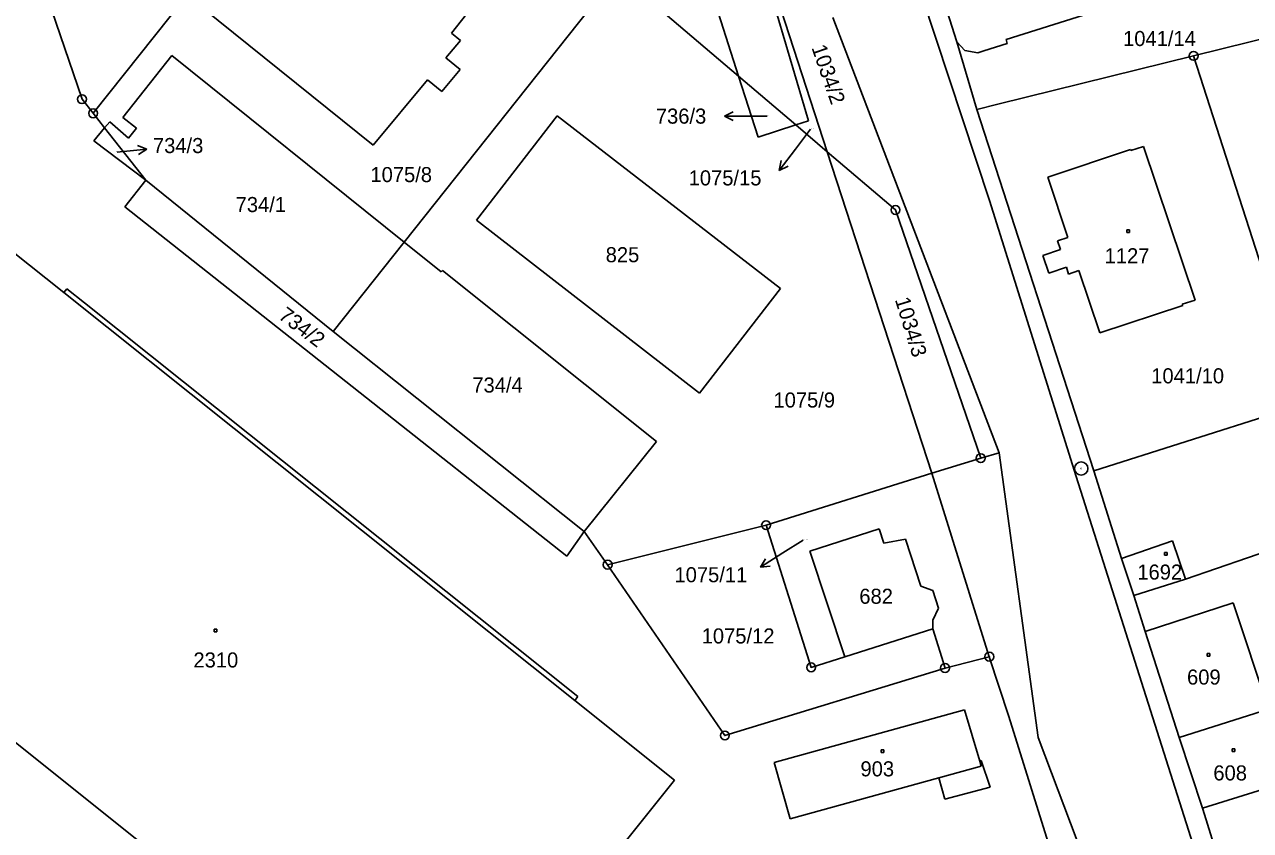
# Model space of a CAD drawing. Extents: x -795483 to -789093, y -1112258 to -1108741.
# Drawn here: x -792326 to -792187.7, y -1109537.4 to -1109446.4 of the extents above; entities that cross this region are included whole.
import ezdxf

# ---------------------------------------------------------------- set-up
doc = ezdxf.new("R2010")
doc.units = 0
for name, color, linetype in [('Komunikace', 7, 'Continuous'), ('Vrstva 1', 7, 'Continuous'), ('Vrstva 14', 7, 'Continuous'), ('Vrstva 15', 7, 'Continuous'), ('Vrstva 16', 7, 'Continuous'), ('Vrstva 2', 7, 'Continuous'), ('Vrstva 25', 7, 'Continuous'), ('Vrstva 28', 7, 'Continuous')]:
    doc.layers.add(name, color=color, linetype=linetype)

msp = doc.modelspace()

# ---------------------------------------------------------------- linework, layer by layer
at = {"layer": 'Komunikace'}
for p, q in [((-792242.21, -1109456.78), (-792244.03, -1109456.78)), ((-792237.33, -1109458.25), (-792239.03, -1109460.51)), ((-792315.56, -1109460.84), (-792315.2, -1109460.8)), ((-792238.16, -1109504.63), (-792240.44, -1109506.08))]:
    msp.add_line(p, q, dxfattribs=at)
at = {"layer": 'Vrstva 1'}
for p, q in [((-792286.75, -1109416.81), (-792318.27, -1109456.46)), ((-792277.84, -1109447.42), (-792267.06, -1109433.78)), ((-792243.95, -1109435.69), (-792237.53, -1109457.31)), ((-792243.68, -1109435.47), (-792235.42, -1109460.82)), ((-792249.33, -1109440.1), (-792245.44, -1109452.28)), ((-792225.67, -1109440.37), (-792217.13, -1109466.3)), ((-792223.72, -1109439.13), (-792220.81, -1109448.38)), ((-792319.52, -1109454.87), (-792324.22, -1109441.09)), ((-792259.07, -1109440.66), (-792283.18, -1109471)), ((-792245.44, -1109452.28), (-792259.07, -1109440.66)), ((-792286.66, -1109460.05), (-792305.89, -1109444.59)), ((-792234.81, -1109445.64), (-792216.04, -1109494.77)), ((-792206.5, -1109445.38), (-792215.24, -1109448.15)), ((-792194.09, -1109449.98), (-792183.09, -1109447.26)), ((-792276.83, -1109448.23), (-792278.46, -1109450.19)), ((-792277.84, -1109447.42), (-792276.83, -1109448.23)), ((-792220.81, -1109448.38), (-792219.9, -1109449.36)), ((-792220.81, -1109448.38), (-792218.56, -1109456.03)), ((-792215.11, -1109448.58), (-792217.76, -1109449.42)), ((-792215.24, -1109448.15), (-792215.11, -1109448.58)), ((-792314.92, -1109456.94), (-792309.4, -1109449.94)), ((-792309.4, -1109449.94), (-792283.18, -1109471)), ((-792219.9, -1109449.36), (-792218.42, -1109449.63)), ((-792217.76, -1109449.42), (-792218.42, -1109449.63)), ((-792194.09, -1109449.98), (-792216.18, -1109455.44)), ((-792194.09, -1109449.98), (-792181.48, -1109489.21)), ((-792276.86, -1109451.51), (-792278.92, -1109454)), ((-792278.46, -1109450.19), (-792276.86, -1109451.51)), ((-792286.66, -1109460.05), (-792280.52, -1109452.67)), ((-792278.92, -1109454), (-792280.52, -1109452.67)), ((-792238.98, -1109457.78), (-792245.44, -1109452.28)), ((-792243.24, -1109459.17), (-792245.44, -1109452.28)), ((-792318.27, -1109456.46), (-792319.52, -1109454.87)), ((-792216.18, -1109455.44), (-792218.56, -1109456.03)), ((-792318.27, -1109456.46), (-792316.97, -1109458.11)), ((-792313.38, -1109458.14), (-792314.92, -1109456.94)), ((-792275.02, -1109468.52), (-792265.9, -1109456.76)), ((-792265.9, -1109456.76), (-792240.71, -1109476.24)), ((-792218.56, -1109456.03), (-792205.34, -1109496.82)), ((-792318.18, -1109459.57), (-792316.97, -1109458.11)), ((-792316.4, -1109457.43), (-792316.97, -1109458.11)), ((-792316.97, -1109458.11), (-792312.32, -1109464.02)), ((-792316.4, -1109457.43), (-792314.26, -1109459.26)), ((-792314.26, -1109459.26), (-792313.38, -1109458.14)), ((-792243.24, -1109459.17), (-792238.98, -1109457.78)), ((-792237.53, -1109457.31), (-792238.98, -1109457.78)), ((-792235.42, -1109460.82), (-792238.98, -1109457.78)), ((-792312.32, -1109464.02), (-792318.18, -1109459.57)), ((-792227.73, -1109467.37), (-792235.42, -1109460.82)), ((-792223.61, -1109497.07), (-792235.42, -1109460.82)), ((-792210.55, -1109463.67), (-792201.21, -1109460.53)), ((-792201.21, -1109460.53), (-792201.16, -1109460.67)), ((-792201.16, -1109460.67), (-792199.75, -1109460.2)), ((-792199.75, -1109460.2), (-792193.91, -1109477.54)), ((-792208.28, -1109470.47), (-792210.55, -1109463.67)), ((-792314.7, -1109467), (-792312.32, -1109464.02)), ((-792312.32, -1109464.02), (-792291.18, -1109481.07)), ((-792217.13, -1109466.3), (-792207.35, -1109497.45)), ((-792264.82, -1109506.43), (-792314.7, -1109467)), ((-792218.11, -1109495.38), (-792227.73, -1109467.37)), ((-792249.86, -1109488.05), (-792275.02, -1109468.52)), ((-792209.44, -1109470.85), (-792208.28, -1109470.47)), ((-792209.1, -1109471.85), (-792209.44, -1109470.85)), ((-792321.58, -1109476.7), (-792327.49, -1109471.98)), ((-792283.18, -1109471), (-792291.18, -1109481.07)), ((-792278.99, -1109474.36), (-792283.18, -1109471)), ((-792211.1, -1109472.52), (-792209.1, -1109471.85)), ((-792210.43, -1109474.51), (-792211.1, -1109472.52)), ((-792278.99, -1109474.36), (-792278.86, -1109474.2)), ((-792278.86, -1109474.2), (-792254.68, -1109493.51)), ((-792208.44, -1109473.84), (-792210.43, -1109474.51)), ((-792208.19, -1109474.6), (-792208.44, -1109473.84)), ((-792207.03, -1109474.22), (-792208.19, -1109474.6)), ((-792204.68, -1109481.25), (-792207.03, -1109474.22)), ((-792321.23, -1109476.26), (-792321.58, -1109476.7)), ((-792319.23, -1109477.86), (-792321.23, -1109476.26)), ((-792240.71, -1109476.24), (-792249.86, -1109488.05)), ((-792193.91, -1109477.54), (-792195.37, -1109478.02)), ((-792263.58, -1109522.3), (-792319.23, -1109477.86)), ((-792195.32, -1109478.16), (-792204.68, -1109481.25)), ((-792195.37, -1109478.02), (-792195.32, -1109478.16)), ((-792291.18, -1109481.07), (-792262.87, -1109503.68)), ((-792181.48, -1109489.21), (-792205.34, -1109496.82)), ((-792254.68, -1109493.51), (-792262.87, -1109503.68)), ((-792223.61, -1109497.07), (-792218.11, -1109495.38)), ((-792216.04, -1109494.77), (-792218.11, -1109495.38)), ((-792216.04, -1109494.77), (-792211.63, -1109526.92)), ((-792242.33, -1109502.95), (-792223.61, -1109497.07)), ((-792223.61, -1109497.07), (-792217.14, -1109517.79)), ((-792205.34, -1109496.82), (-792202.22, -1109506.7)), ((-792207.35, -1109497.45), (-792201.74, -1109515.1)), ((-792264.82, -1109506.43), (-792262.87, -1109503.68)), ((-792260.21, -1109507.41), (-792262.87, -1109503.68)), ((-792260.21, -1109507.41), (-792242.33, -1109502.95)), ((-792242.33, -1109502.95), (-792237.24, -1109519)), ((-792237.41, -1109505.9), (-792229.56, -1109503.37)), ((-792229.56, -1109503.37), (-792229.04, -1109504.98)), ((-792178.3, -1109503.26), (-792195, -1109509.05)), ((-792355.19, -1109504.95), (-792279.6, -1109565.4)), ((-792229.04, -1109504.98), (-792226.61, -1109504.52)), ((-792226.61, -1109504.52), (-792224.86, -1109509.85)), ((-792202.22, -1109506.7), (-792196.47, -1109504.73)), ((-792196.47, -1109504.73), (-792195, -1109509.05)), ((-792233.43, -1109517.79), (-792237.41, -1109505.9)), ((-792202.22, -1109506.7), (-792200.82, -1109510.9)), ((-792260.21, -1109507.41), (-792246.98, -1109526.69)), ((-792195, -1109509.05), (-792200.82, -1109510.9)), ((-792224.86, -1109509.85), (-792223.5, -1109510.33)), ((-792223.5, -1109510.33), (-792222.86, -1109512.32)), ((-792200.82, -1109510.9), (-792199.56, -1109514.95)), ((-792222.86, -1109512.32), (-792223.53, -1109513.66)), ((-792223.53, -1109513.66), (-792223.5, -1109514.64)), ((-792223.5, -1109514.64), (-792233.43, -1109517.79)), ((-792222.14, -1109519.07), (-792223.5, -1109514.64)), ((-792201.74, -1109515.1), (-792190.39, -1109550.74)), ((-792199.56, -1109514.95), (-792195.72, -1109526.9)), ((-792237.24, -1109519), (-792233.43, -1109517.79)), ((-792222.14, -1109519.07), (-792217.14, -1109517.79)), ((-792217.14, -1109517.79), (-792214.92, -1109524.55)), ((-792246.98, -1109526.69), (-792222.14, -1109519.07)), ((-792263.92, -1109522.73), (-792263.58, -1109522.3)), ((-792252.67, -1109531.71), (-792263.92, -1109522.73)), ((-792241.42, -1109529.73), (-792219.94, -1109523.79)), ((-792219.94, -1109523.79), (-792218.22, -1109529.57)), ((-792214.92, -1109524.55), (-792209.71, -1109541.3)), ((-792185.62, -1109523.73), (-792195.72, -1109526.9)), ((-792211.63, -1109526.92), (-792206.15, -1109541.38)), ((-792195.72, -1109526.9), (-792193.09, -1109534.9)), ((-792239.61, -1109536.1), (-792241.42, -1109529.73)), ((-792218.22, -1109529.57), (-792218.05, -1109529.51)), ((-792218.05, -1109529.51), (-792217.04, -1109532.53)), ((-792279.6, -1109565.4), (-792252.67, -1109531.71)), ((-792222.84, -1109531.45), (-792239.61, -1109536.1)), ((-792222.17, -1109533.89), (-792222.84, -1109531.45)), ((-792217.04, -1109532.53), (-792222.17, -1109533.89)), ((-792183.84, -1109532), (-792193.09, -1109534.9)), ((-792193.09, -1109534.9), (-792192.87, -1109535.59)), ((-792192.87, -1109535.59), (-792190.54, -1109542.98))]:
    msp.add_line(p, q, dxfattribs=at)
at = {"layer": 'Vrstva 16'}
for p, q in [((-792247.03, -1109456.78), (-792246.03, -1109456.28)), ((-792244.03, -1109456.78), (-792247.03, -1109456.78)), ((-792247.03, -1109456.78), (-792246.03, -1109457.28)), ((-792315.2, -1109460.8), (-792312.21, -1109460.51)), ((-792312.21, -1109460.51), (-792313.26, -1109460.11)), ((-792312.21, -1109460.51), (-792313.16, -1109461.1)), ((-792239.03, -1109460.51), (-792240.84, -1109462.9)), ((-792240.84, -1109462.9), (-792240.63, -1109461.8)), ((-792240.84, -1109462.9), (-792239.83, -1109462.41)), ((-792240.44, -1109506.08), (-792242.97, -1109507.69)), ((-792242.97, -1109507.69), (-792242.4, -1109506.73)), ((-792242.97, -1109507.69), (-792241.86, -1109507.57))]:
    msp.add_line(p, q, dxfattribs=at)
at = {"layer": 'Vrstva 2'}
for p, q in [((-792321.58, -1109476.7), (-792263.92, -1109522.73)), ((-792189.64, -1109511.71), (-792199.56, -1109514.95)), ((-792185.62, -1109523.73), (-792189.64, -1109511.71)), ((-792222.84, -1109531.45), (-792218.05, -1109530.13)), ((-792218.05, -1109530.13), (-792218.22, -1109529.57))]:
    msp.add_line(p, q, dxfattribs=at)
at = {"layer": 'Vrstva 25'}
for p, q in [((-792201.64, -1109469.63), (-792201.34, -1109469.63)), ((-792201.64, -1109469.93), (-792201.64, -1109469.63)), ((-792201.34, -1109469.93), (-792201.64, -1109469.93)), ((-792201.34, -1109469.63), (-792201.34, -1109469.93)), ((-792197.36, -1109506.05), (-792197.06, -1109506.05)), ((-792197.36, -1109506.35), (-792197.36, -1109506.05)), ((-792197.06, -1109506.35), (-792197.36, -1109506.35)), ((-792197.06, -1109506.05), (-792197.06, -1109506.35)), ((-792304.62, -1109514.67), (-792304.32, -1109514.67)), ((-792304.62, -1109514.97), (-792304.62, -1109514.67)), ((-792304.32, -1109514.97), (-792304.62, -1109514.97)), ((-792304.32, -1109514.67), (-792304.32, -1109514.97)), ((-792192.55, -1109517.45), (-792192.25, -1109517.45)), ((-792192.55, -1109517.75), (-792192.55, -1109517.45)), ((-792192.25, -1109517.75), (-792192.55, -1109517.75)), ((-792192.25, -1109517.45), (-792192.25, -1109517.75)), ((-792229.36, -1109528.31), (-792229.06, -1109528.31)), ((-792229.36, -1109528.61), (-792229.36, -1109528.31)), ((-792229.06, -1109528.61), (-792229.36, -1109528.61)), ((-792229.06, -1109528.31), (-792229.06, -1109528.61)), ((-792189.74, -1109528.2), (-792189.44, -1109528.2)), ((-792189.74, -1109528.5), (-792189.74, -1109528.2)), ((-792189.44, -1109528.5), (-792189.74, -1109528.5)), ((-792189.44, -1109528.2), (-792189.44, -1109528.5))]:
    msp.add_line(p, q, dxfattribs=at)
at = {"layer": 'Vrstva 28'}
for centre, radius in [((-792194.09, -1109449.98), 0.5), ((-792194.09, -1109449.98), 0.01), ((-792319.52, -1109454.87), 0.5), ((-792319.52, -1109454.87), 0.01), ((-792318.27, -1109456.46), 0.5), ((-792318.27, -1109456.46), 0.01), ((-792227.73, -1109467.37), 0.5), ((-792227.73, -1109467.37), 0.01), ((-792218.11, -1109495.38), 0.5), ((-792218.11, -1109495.38), 0.01), ((-792206.77, -1109496.55), 0.75), ((-792206.77, -1109496.55), 0.01), ((-792242.33, -1109502.95), 0.5), ((-792242.33, -1109502.95), 0.01), ((-792260.21, -1109507.41), 0.5), ((-792260.21, -1109507.41), 0.01), ((-792217.14, -1109517.79), 0.5), ((-792217.14, -1109517.79), 0.01), ((-792237.24, -1109519), 0.5), ((-792237.24, -1109519), 0.01), ((-792222.14, -1109519.07), 0.5), ((-792222.14, -1109519.07), 0.01), ((-792246.98, -1109526.69), 0.5), ((-792246.98, -1109526.69), 0.01)]:
    msp.add_circle(centre, radius, dxfattribs=at)

# ---------------------------------------------------------------- texts
at = {"layer": 'Vrstva 14'}
for s, height, p in [('1041/14', 1.7, (-792202.05, -1109448.87)), ('1075/15', 0.1, (-792237.33, -1109458.25)), ('1075/8', 1.7, (-792286.98, -1109464.23)), ('1041/10', 1.7, (-792198.87, -1109486.94)), ('1075/9', 1.7, (-792241.5, -1109489.67)), ('1075/11', 0.1, (-792238.16, -1109504.63)), ('1075/12', 1.7, (-792249.6, -1109516.3))]:
    msp.add_text(s, height=height, dxfattribs=at).set_placement(p)
for s, rotation, p in [('1034/2', 289.1259, (-792237.23, -1109449.04)), ('1034/3', 287.1693, (-792227.81, -1109477.49))]:
    msp.add_text(s, height=1.7, rotation=rotation, dxfattribs=at).set_placement(p)
at = {"layer": 'Vrstva 15'}
for s, height, p in [('736/3', 0.1, (-792242.42, -1109456.78)), ('734/3', 0.1, (-792315.77, -1109460.84)), ('734/1', 1.7, (-792302.19, -1109467.61)), ('825', 1.7, (-792260.43, -1109473.27)), ('1127', 1.7, (-792204.13, -1109473.39)), ('734/4', 1.7, (-792275.48, -1109487.98)), ('1692', 1.7, (-792200.44, -1109509.09)), ('682', 1.7, (-792231.81, -1109511.82)), ('2310', 1.7, (-792306.95, -1109519.01)), ('609', 1.7, (-792194.83, -1109520.94)), ('903', 1.7, (-792231.68, -1109531.3)), ('608', 1.7, (-792191.86, -1109531.76))]:
    msp.add_text(s, height=height, dxfattribs=at).set_placement(p)
msp.add_text('734/2', height=1.7, rotation=322.7436, dxfattribs=at).set_placement((-792297.47, -1109479.54))
at = {"layer": 'Vrstva 16'}
for s, p in [('736/3', (-792254.77, -1109457.63)), ('734/3', (-792311.52, -1109460.95)), ('1075/15', (-792251.07, -1109464.6)), ('1075/11', (-792252.67, -1109509.39))]:
    msp.add_text(s, height=1.7, dxfattribs=at).set_placement(p)

doc.saveas('drawing.dxf')
